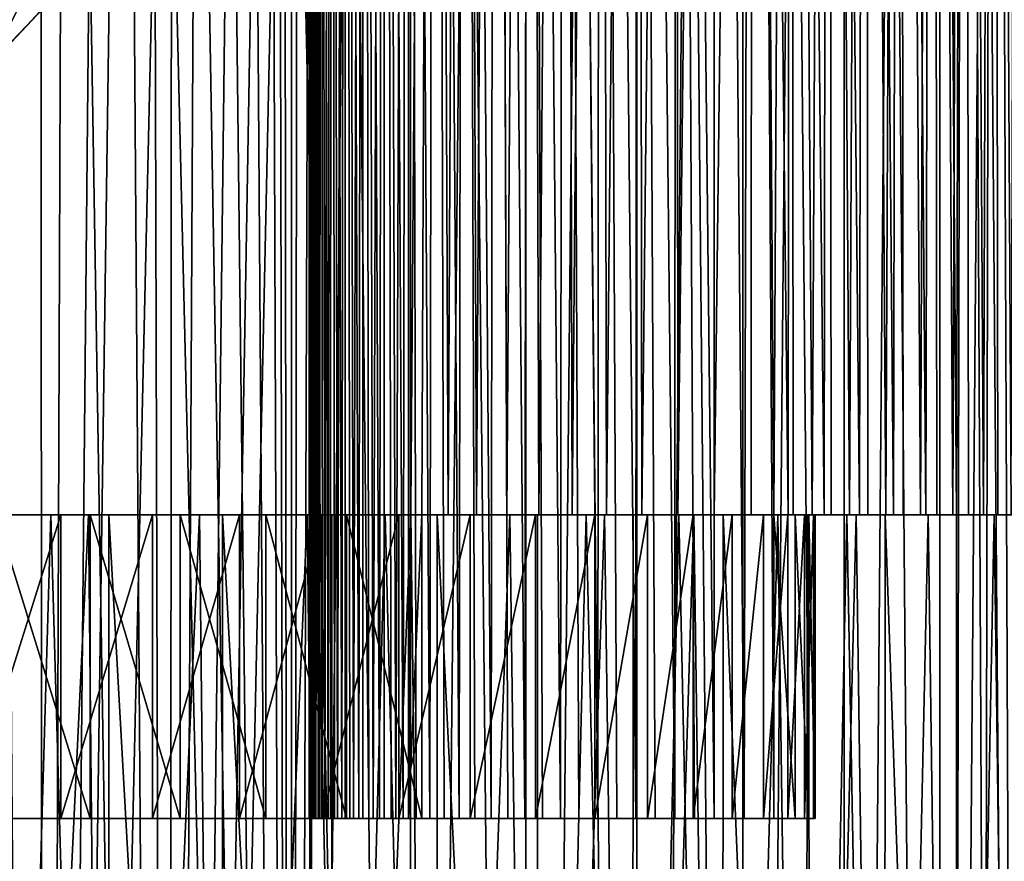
# Model space of a CAD drawing. Header units: metres. Extents: x -30 to 30, y -76 to 64.
# Tile 327 of 541: x 7.64 to 17.37, y -15.52 to -7.21. Entities that reach past the tile are written whole.
import ezdxf

# ---------------------------------------------------------------- set-up
doc = ezdxf.new("R2010")
doc.units = ezdxf.units.M
doc.layers.add('solid_508511', color=7, linetype='CONTINUOUS')

msp = doc.modelspace()

# ---------------------------------------------------------------- linework, layer by layer
at = {"layer": 'solid_508511'}
for points in [[(11.499981, -54, 19.918594), (11.499999, 57.5, 19.918583), (10.32235, 57.5, 20.553566)], [(10.35, 0.00003, 20.539658), (11.499981, -54, 19.918594), (10.32235, 57.5, 20.553566)], [(10.322361, -54, -20.55356), (10.599998, -0.000289, -20.411762), (11.499999, 57.5, -19.918583)], [(11.499981, -54, -19.918594), (10.322361, -54, -20.55356), (11.499999, 57.5, -19.918583)], [(11.499981, -54, 19.918594), (12.638689, -54, 19.216232), (11.499999, 57.5, 19.918583)], [(11.499981, -54, -19.918594), (11.499999, 57.5, -19.918583), (12.638735, 57.5, -19.2162)], [(12.638689, -54, -19.216232), (11.499981, -54, -19.918594), (12.638735, 57.5, -19.2162)], [(12.638689, -54, 19.216232), (12.638735, 57.5, 19.2162), (11.499999, 57.5, 19.918583)], [(12.638689, -54, 19.216232), (13.734632, -54, 18.448845), (12.638735, 57.5, 19.2162)], [(12.638689, -54, -19.216232), (12.638735, 57.5, -19.2162), (13.734634, 57.5, -18.448843)], [(13.734632, -54, -18.448845), (12.638689, -54, -19.216232), (13.734634, 57.5, -18.448843)], [(13.734632, -54, 18.448845), (13.734634, 57.5, 18.448843), (12.638735, 57.5, 19.2162)], [(13.734632, -54, 18.448845), (14.784101, -54, 17.619034), (13.734634, 57.5, 18.448843)], [(13.734632, -54, -18.448845), (13.734634, 57.5, -18.448843), (14.784093, 57.5, -17.619038)], [(14.784101, -54, -17.619034), (13.734632, -54, -18.448845), (14.784093, 57.5, -17.619038)], [(14.784101, -54, 17.619034), (14.784093, 57.5, 17.619038), (13.734634, 57.5, 18.448843)], [(15.783545, -54, 16.729607), (15.78357, 57.5, 16.72958), (14.784093, 57.5, 17.619038)], [(14.784101, -54, 17.619034), (15.783545, -54, 16.729607), (14.784093, 57.5, 17.619038)], [(14.784101, -54, -17.619034), (14.784093, 57.5, -17.619038), (15.78357, 57.5, -16.72958)], [(15.783545, -54, -16.729607), (14.784101, -54, -17.619034), (15.78357, 57.5, -16.72958)], [(15.783545, -54, 16.729607), (16.729582, -54, 15.783569), (15.78357, 57.5, 16.72958)], [(15.783545, -54, -16.729607), (15.78357, 57.5, -16.72958), (16.729612, 57.5, -15.783537)], [(16.729582, -54, -15.783569), (15.783545, -54, -16.729607), (16.729612, 57.5, -15.783537)], [(16.729582, -54, 15.783569), (16.729612, 57.5, 15.783537), (15.78357, 57.5, 16.72958)], [(16.729582, -54, 15.783569), (17.619013, -54, 14.784127), (16.729612, 57.5, 15.783537)], [(16.729582, -54, -15.783569), (16.729612, 57.5, -15.783537), (17.618999, 57.5, -14.784141)], [(17.619013, -54, -14.784127), (16.729582, -54, -15.783569), (17.618999, 57.5, -14.784141)], [(17.619013, -54, 14.784127), (17.618999, 57.5, 14.784141), (16.729612, 57.5, 15.783537)], [(10.504519, 19.5, 7.690028), (10.502371, -15.1, 7.637692), (10.500408, -15.1, 7.443091)], [(10.504519, 19.5, 7.309972), (10.500408, -15.1, 7.443091), (10.507916, -15.1, 7.248563)], [(10.504519, 19.5, 7.690028), (10.500408, -15.1, 7.443091), (10.504519, 19.5, 7.309972)], [(10.504519, 19.5, 7.690028), (10.513768, -15.1, 7.831649), (10.502371, -15.1, 7.637692)], [(10.54073, 19.5, 8.069316), (10.513768, -15.1, 7.831649), (10.504519, 19.5, 7.690028)], [(10.504519, 19.5, 7.309972), (10.507916, -15.1, 7.248563), (10.524879, -15.1, 7.054569)], [(10.504519, 19.5, 7.309972), (10.524879, -15.1, 7.054569), (10.54073, 19.5, 6.930684)], [(10.54073, 19.5, 8.069316), (10.534604, -15.1, 8.024963), (10.513768, -15.1, 7.831649)], [(10.54073, 19.5, 6.930684), (10.524879, -15.1, 7.054569), (10.551206, -15.1, 6.862)], [(10.54073, 19.5, 8.069316), (10.564849, -15.1, 8.217345), (10.534604, -15.1, 8.024963)], [(10.612792, 19.5, 8.443189), (10.564849, -15.1, 8.217345), (10.54073, 19.5, 8.069316)], [(10.54073, 19.5, 6.930684), (10.551206, -15.1, 6.862), (10.586865, -15.1, 6.670929)], [(10.54073, 19.5, 6.930684), (10.586865, -15.1, 6.670929), (10.612792, 19.5, 6.556811)], [(10.612792, 19.5, 8.443189), (10.604433, -15.1, 8.408025), (10.564849, -15.1, 8.217345)], [(10.612792, 19.5, 6.556811), (10.586865, -15.1, 6.670929), (10.631814, -15.1, 6.481601)], [(10.612792, 19.5, 8.443189), (10.65315, -15.1, 8.596257), (10.604433, -15.1, 8.408025)], [(10.719903, 19.5, 8.807997), (10.65315, -15.1, 8.596257), (10.612792, 19.5, 8.443189)], [(10.612792, 19.5, 6.556811), (10.631814, -15.1, 6.481601), (10.685986, -15.1, 6.294497)], [(10.612792, 19.5, 6.556811), (10.685986, -15.1, 6.294497), (10.719903, 19.5, 6.192003)], [(10.719903, 19.5, 8.807997), (10.710925, -15.1, 8.78176), (10.65315, -15.1, 8.596257)], [(10.719903, 19.5, 6.192003), (10.685986, -15.1, 6.294497), (10.749108, -15.1, 6.110459)], [(10.719903, 19.5, 8.807997), (10.777755, -15.1, 8.964535), (10.710925, -15.1, 8.78176)], [(10.861543, 19.5, 9.161801), (10.777755, -15.1, 8.964535), (10.719903, 19.5, 8.807997)], [(10.719903, 19.5, 6.192003), (10.749108, -15.1, 6.110459), (10.821058, -15.1, 5.929845)], [(10.719903, 19.5, 6.192003), (10.821058, -15.1, 5.929845), (10.861543, 19.5, 5.838198)], [(10.861543, 19.5, 9.161801), (10.85342, -15.1, 9.143901), (10.777755, -15.1, 8.964535)], [(10.861543, 19.5, 5.838198), (10.821058, -15.1, 5.929845), (10.901697, -15.1, 5.752937)], [(10.861543, 19.5, 9.161801), (10.937744, -15.1, 9.319432), (10.85342, -15.1, 9.143901)], [(11.035877, 19.5, 9.499972), (10.937744, -15.1, 9.319432), (10.861543, 19.5, 9.161801)], [(10.861543, 19.5, 5.838198), (10.901697, -15.1, 5.752937), (10.990914, -15.1, 5.580035)], [(10.861543, 19.5, 5.838198), (10.990914, -15.1, 5.580035), (11.035877, 19.5, 5.500027)], [(11.035877, 19.5, 9.499972), (11.030328, -15.1, 9.490326), (10.937744, -15.1, 9.319432)], [(11.035877, 19.5, 5.500027), (10.990914, -15.1, 5.580035), (11.088538, -15.1, 5.411477)], [(11.035877, 19.5, 9.499972), (11.131115, -15.1, 9.656523), (11.030328, -15.1, 9.490326)], [(11.241592, 19.5, 9.820082), (11.131115, -15.1, 9.656523), (11.035877, 19.5, 9.499972)], [(11.035877, 19.5, 5.500027), (11.088538, -15.1, 5.411477), (11.194148, -15.1, 5.24804)], [(11.035877, 19.5, 5.500027), (11.194148, -15.1, 5.24804), (11.241592, 19.5, 5.179918)], [(11.241592, 19.5, 9.820082), (11.239977, -15.1, 9.817812), (11.131115, -15.1, 9.656523)], [(11.241592, 19.5, 5.179918), (11.194148, -15.1, 5.24804), (11.307443, -15.1, 5.090104)], [(11.241592, 19.5, 9.820082), (11.356685, -15.1, 9.973765), (11.239977, -15.1, 9.817812)], [(11.477142, 19.5, 10.119605), (11.356685, -15.1, 9.973765), (11.241592, 19.5, 9.820082)], [(11.241592, 19.5, 5.179918), (11.307443, -15.1, 5.090104), (11.428277, -15.1, 4.937869)], [(11.241592, 19.5, 5.179918), (11.428277, -15.1, 4.937869), (11.477142, 19.5, 4.880395)], [(11.477142, 19.5, 10.119605), (11.480659, -15.1, 10.123664), (11.356685, -15.1, 9.973765)], [(11.477142, 19.5, 4.880395), (11.428277, -15.1, 4.937869), (11.556619, -15.1, 4.79141)], [(11.739597, 19.5, 10.39486), (11.480659, -15.1, 10.123664), (11.477142, 19.5, 10.119605)], [(11.477142, 19.5, 4.880395), (11.556619, -15.1, 4.79141), (11.691886, -15.1, 4.651409)], [(11.477142, 19.5, 4.880395), (11.691886, -15.1, 4.651409), (11.739597, 19.5, 4.60514)], [(11.739597, 19.5, 10.39486), (11.611741, -12.1, 10.267302), (11.480659, -15.1, 10.123664)], [(11.739597, 19.5, 10.39486), (11.871017, -12.1, 10.5147), (11.611741, -12.1, 10.267302)], [(11.739597, 19.5, 4.60514), (11.691886, -15.1, 4.651409), (11.833757, -15.1, 4.518197)], [(11.739597, 19.5, 4.60514), (11.833757, -15.1, 4.518197), (11.981692, -15.1, 4.392242)], [(11.739597, 19.5, 4.60514), (11.981692, -15.1, 4.392242), (12.027337, 19.5, 4.35581)], [(12.027337, 19.5, 10.64419), (11.871017, -12.1, 10.5147), (11.739597, 19.5, 10.39486)], [(12.027337, 19.5, 10.64419), (12.151542, -12.1, 10.738018), (11.871017, -12.1, 10.5147)], [(12.027337, 19.5, 4.35581), (11.981692, -15.1, 4.392242), (12.135694, -15.1, 4.273546)], [(12.027337, 19.5, 4.35581), (12.135694, -15.1, 4.273546), (12.295529, -15.1, 4.16229)], [(12.027337, 19.5, 4.35581), (12.295529, -15.1, 4.16229), (12.337626, 19.5, 4.13486)], [(12.337626, 19.5, 10.86514), (12.151542, -12.1, 10.738018), (12.027337, 19.5, 10.64419)], [(12.337626, 19.5, 10.86514), (12.450777, -12.1, 10.935209), (12.151542, -12.1, 10.738018)], [(12.337626, 19.5, 4.13486), (12.295529, -15.1, 4.16229), (12.460598, -15.1, 4.058955)], [(12.337626, 19.5, 4.13486), (12.460598, -15.1, 4.058955), (12.630218, -15.1, 3.963908)], [(12.337626, 19.5, 4.13486), (12.630218, -15.1, 3.963908), (12.666895, 19.5, 3.944762)], [(12.666895, 19.5, 11.055238), (12.450777, -12.1, 10.935209), (12.337626, 19.5, 10.86514)], [(12.666895, 19.5, 11.055238), (12.766712, -12.1, 11.104955), (12.450777, -12.1, 10.935209)], [(12.666895, 19.5, 3.944762), (12.630218, -15.1, 3.963908), (12.804132, -15.1, 3.87729)], [(12.666895, 19.5, 3.944762), (12.804132, -15.1, 3.87729), (12.982343, -15.1, 3.799096)], [(12.666895, 19.5, 3.944762), (12.982343, -15.1, 3.799096), (13.01345, 19.5, 3.786493)], [(13.01345, 19.5, 11.213508), (12.766712, -12.1, 11.104955), (12.666895, 19.5, 11.055238)], [(13.01345, 19.5, 11.213508), (13.096115, -12.1, 11.245543), (12.766712, -12.1, 11.104955)], [(13.01345, 19.5, 3.786493), (12.982343, -15.1, 3.799096), (13.164206, -15.1, 3.729641)], [(13.01345, 19.5, 3.786493), (13.164206, -15.1, 3.729641), (13.349287, -15.1, 3.669091)], [(13.01345, 19.5, 3.786493), (13.349287, -15.1, 3.669091), (13.373254, 19.5, 3.661972)], [(13.373254, 19.5, 11.338028), (13.096115, -12.1, 11.245543), (13.01345, 19.5, 11.213508)], [(13.373254, 19.5, 11.338028), (13.437254, -12.1, 11.356236), (13.096115, -12.1, 11.245543)], [(13.373254, 19.5, 3.661972), (13.349287, -15.1, 3.669091), (13.536735, -15.1, 3.617714)], [(13.373254, 19.5, 3.661972), (13.536735, -15.1, 3.617714), (13.726467, -15.1, 3.57551)], [(13.373254, 19.5, 3.661972), (13.726467, -15.1, 3.57551), (13.742728, 19.5, 3.572343)], [(13.742728, 19.5, 11.427656), (13.437254, -12.1, 11.356236), (13.373254, 19.5, 11.338028)], [(13.742728, 19.5, 11.427656), (13.786655, -12.1, 11.435881), (13.437254, -12.1, 11.356236)], [(13.742728, 19.5, 3.572343), (13.726467, -15.1, 3.57551), (13.918242, -15.1, 3.542531)], [(13.742728, 19.5, 3.572343), (13.918242, -15.1, 3.542531), (14.111593, -15.1, 3.518909)], [(13.742728, 19.5, 3.572343), (14.111593, -15.1, 3.518909), (14.119998, 19.5, 3.518098)], [(14.119998, 19.5, 11.481902), (13.786655, -12.1, 11.435881), (13.742728, 19.5, 11.427656)], [(14.119998, 19.5, 11.481902), (14.141985, -12.1, 11.483942), (13.786655, -12.1, 11.435881)], [(14.119998, 19.5, 3.518098), (14.111593, -15.1, 3.518909), (14.305598, -15.1, 3.504723)], [(14.119998, 19.5, 3.518098), (14.305598, -15.1, 3.504723), (14.5, -15.1, 3.5)], [(14.119998, 19.5, 3.518098), (14.5, -15.1, 3.5), (14.5, 19.5, 3.5)], [(14.119998, 19.5, 11.481902), (14.5, 19.5, 11.5), (14.141985, -12.1, 11.483942)], [(14.5, 19.5, 11.5), (14.5, -12.1, 11.5), (14.141985, -12.1, 11.483942)], [(14.5, 19.5, 3.5), (14.5, -15.1, 3.5), (14.795547, -15.1, 3.510934)], [(14.880002, 19.5, 3.518098), (14.5, 19.5, 3.5), (14.795547, -15.1, 3.510934)], [(14.880002, 19.5, 11.481902), (14.866109, -12.1, 11.483205), (14.5, -12.1, 11.5)], [(14.5, 19.5, 11.5), (14.880002, 19.5, 11.481902), (14.5, -12.1, 11.5)], [(14.880002, 19.5, 3.518098), (14.795547, -15.1, 3.510934), (15.089478, -15.1, 3.543674)], [(14.880002, 19.5, 11.481902), (15.229401, -12.1, 11.432935), (14.866109, -12.1, 11.483205)], [(14.880002, 19.5, 3.518098), (15.089478, -15.1, 3.543674), (15.089478, -12.1, 3.543674)], [(14.880002, 19.5, 11.481902), (15.257272, 19.5, 11.427656), (15.229401, -12.1, 11.432935)], [(15.257272, 19.5, 3.572343), (14.880002, 19.5, 3.518098), (15.089478, -12.1, 3.543674)], [(15.257272, 19.5, 3.572343), (15.089478, -12.1, 3.543674), (15.279634, -12.1, 3.57671)], [(15.257272, 19.5, 11.427656), (15.58622, -12.1, 11.349692), (15.229401, -12.1, 11.432935)], [(15.257272, 19.5, 11.427656), (15.626746, 19.5, 11.338028), (15.58622, -12.1, 11.349692)], [(15.257272, 19.5, 3.572343), (15.279634, -12.1, 3.57671), (15.468054, -12.1, 3.618916)], [(15.626746, 19.5, 3.661972), (15.257272, 19.5, 3.572343), (15.468054, -12.1, 3.618916)], [(15.626746, 19.5, 3.661972), (15.468054, -12.1, 3.618916), (15.65449, -12.1, 3.670228)], [(15.626746, 19.5, 11.338028), (15.934284, -12.1, 11.234011), (15.58622, -12.1, 11.349692)], [(15.626746, 19.5, 11.338028), (15.98655, 19.5, 11.213508), (15.934284, -12.1, 11.234011)], [(15.626746, 19.5, 3.661972), (15.65449, -12.1, 3.670228), (15.838078, -12.1, 3.730449)], [(15.98655, 19.5, 3.786493), (15.626746, 19.5, 3.661972), (15.838078, -12.1, 3.730449)], [(15.98655, 19.5, 3.786493), (15.838078, -12.1, 3.730449), (16.01829, -12.1, 3.799347)], [(15.98655, 19.5, 11.213508), (16.269945, -12.1, 11.087101), (15.934284, -12.1, 11.234011)], [(15.98655, 19.5, 11.213508), (16.333105, 19.5, 11.055238), (16.269945, -12.1, 11.087101)], [(15.98655, 19.5, 3.786493), (16.01829, -12.1, 3.799347), (16.194902, -12.1, 3.876838)], [(16.333105, 19.5, 3.944762), (15.98655, 19.5, 3.786493), (16.194902, -12.1, 3.876838)], [(16.333105, 19.5, 3.944762), (16.194902, -12.1, 3.876838), (16.367931, -12.1, 3.96294)], [(16.333105, 19.5, 11.055238), (16.591047, -12.1, 10.909908), (16.269945, -12.1, 11.087101)], [(16.333105, 19.5, 11.055238), (16.662374, 19.5, 10.86514), (16.591047, -12.1, 10.909908)], [(16.333105, 19.5, 3.944762), (16.367931, -12.1, 3.96294), (16.536608, -12.1, 4.057299)], [(16.662374, 19.5, 4.13486), (16.333105, 19.5, 3.944762), (16.536608, -12.1, 4.057299)], [(16.662374, 19.5, 4.13486), (16.536608, -12.1, 4.057299), (16.700521, -12.1, 4.159685)], [(16.662374, 19.5, 10.86514), (16.894373, -12.1, 10.704213), (16.591047, -12.1, 10.909908)], [(16.662374, 19.5, 10.86514), (16.972664, 19.5, 10.64419), (16.894373, -12.1, 10.704213)], [(16.662374, 19.5, 4.13486), (16.700521, -12.1, 4.159685), (16.858974, -12.1, 4.269633)], [(16.972664, 19.5, 4.35581), (16.662374, 19.5, 4.13486), (16.858974, -12.1, 4.269633)], [(16.972664, 19.5, 4.35581), (16.858974, -12.1, 4.269633), (17.011993, -12.1, 4.387147)], [(16.972664, 19.5, 10.64419), (16.894373, -22.5, 10.704213), (16.894373, -12.1, 10.704213)], [(16.972664, 19.5, 10.64419), (17.173613, -22.5, 10.475197), (16.894373, -22.5, 10.704213)], [(16.972664, 19.5, 4.35581), (17.011993, -12.1, 4.387147), (17.159388, -12.1, 4.512082)], [(17.260403, 19.5, 4.60514), (16.972664, 19.5, 4.35581), (17.159388, -12.1, 4.512082)], [(16.972664, 19.5, 10.64419), (17.260403, 19.5, 10.39486), (17.173613, -22.5, 10.475197)], [(17.260403, 19.5, 4.60514), (17.159388, -12.1, 4.512082), (17.30068, -12.1, 4.644104)], [(17.260403, 19.5, 10.39486), (17.431295, -22.5, 10.221673), (17.173613, -22.5, 10.475197)], [(17.260403, 19.5, 4.60514), (17.30068, -12.1, 4.644104), (17.435268, -12.1, 4.782609)], [(17.522858, 19.5, 4.880395), (17.260403, 19.5, 4.60514), (17.435268, -12.1, 4.782609)], [(17.260403, 19.5, 10.39486), (17.522858, 19.5, 10.119605), (17.431295, -22.5, 10.221673)], [(7.362473, 4.247821, 7), (3.5, -7.745967, 7), (7.676813, 3.64918, 7)], [(7.676813, 3.64918, 7), (3.5, -7.745967, 7), (7.942244, 3.028343, 7)], [(7.942244, 3.028343, 7), (3.5, -7.745967, 7), (8.1577, 2.387873, 7)], [(8.1577, 2.387873, 7), (3.5, -7.745967, 7), (8.321655, 1.732077, 7)], [(8.321655, 1.732077, 7), (3.5, -7.745967, 7), (8.432872, 1.066168, 7)], [(8.432872, 1.066168, 7), (3.5, -7.745967, 7), (8.490925, 0.392674, 7)], [(8.490925, 0.392674, 7), (3.5, -7.745967, 7), (8.495292, -0.283038, 7)], [(10.35, 0.00003, 20.539658), (10.326055, -0.703697, 20.551706), (11.499981, -54, 19.918594)], [(10.322361, -54, -20.55356), (10.575619, -0.718622, -20.424404), (10.599998, -0.000289, -20.411762)], [(8.495292, -0.283038, 7), (3.5, -7.745967, 7), (8.446016, -0.956442, 7)], [(10.326055, -0.703697, 20.551706), (10.254043, -1.406119, 20.587729), (10.322361, -54, 20.55356)], [(10.326055, -0.703697, 20.551706), (10.322361, -54, 20.55356), (11.499981, -54, 19.918594)], [(10.322361, -54, -20.55356), (10.50224, -1.436258, -20.462233), (10.575619, -0.718622, -20.424404)], [(8.446016, -0.956442, 7), (3.5, -7.745967, 7), (8.343272, -1.624747, 7)], [(10.254043, -1.406119, 20.587729), (10.133097, -2.107835, 20.647526), (10.322361, -54, 20.55356)], [(10.322361, -54, -20.55356), (10.378965, -2.153369, -20.525036), (10.50224, -1.436258, -20.462233)], [(8.343272, -1.624747, 7), (3.5, -7.745967, 7), (8.187927, -2.282088, 7)], [(10.133097, -2.107835, 20.647526), (9.962375, -2.80597, 20.730438), (10.322361, -54, 20.55356)], [(10.322361, -54, -20.55356), (10.204907, -2.867084, -20.612129), (10.378965, -2.153369, -20.525036)], [(8.187927, -2.282088, 7), (3.5, -7.745967, 7), (7.980877, -2.924984, 7)], [(9.962375, -2.80597, 20.730438), (9.740652, -3.498846, 20.835539), (10.322361, -54, 20.55356)], [(9.109811, -54, -21.11898), (9.978395, -3.576549, -20.722733), (10.204907, -2.867084, -20.612129)], [(10.322361, -54, -20.55356), (9.109811, -54, -21.11898), (10.204907, -2.867084, -20.612129)], [(7.980877, -2.924984, 7), (3.5, -7.745967, 7), (7.723131, -3.550106, 7)], [(9.740652, -3.498846, 20.835539), (9.466601, -4.184017, 20.961475), (10.322361, -54, 20.55356)], [(7.723131, -3.550106, 7), (3.5, -7.745967, 7), (7.41701, -4.151863, 7)], [(9.109811, -54, -21.11898), (9.698339, -4.278093, -20.855268), (9.978395, -3.576549, -20.722733)], [(9.109811, -54, -21.11898), (9.364223, -4.967017, -21.007412), (9.698339, -4.278093, -20.855268)], [(9.466601, -4.184017, 20.961475), (9.140176, -4.855908, 21.105856), (10.322361, -54, 20.55356)], [(9.140176, -4.855908, 21.105856), (8.760818, -5.510931, 21.266125), (9.109811, -54, 21.11898)], [(9.140176, -4.855908, 21.105856), (9.109811, -54, 21.11898), (10.322361, -54, 20.55356)], [(9.109811, -54, -21.11898), (8.975516, -5.639161, -21.176405), (9.364223, -4.967017, -21.007412)], [(8.760818, -5.510931, 21.266125), (8.330353, -6.142286, 21.438406), (9.109811, -54, 21.11898)], [(7.866436, -54, -21.61294), (8.534399, -6.286808, -21.357998), (8.975516, -5.639161, -21.176405)], [(9.109811, -54, -21.11898), (7.866436, -54, -21.61294), (8.975516, -5.639161, -21.176405)], [(8.330353, -6.142286, 21.438406), (7.851347, -6.74379, 21.618425), (7.866436, -54, 21.61294)], [(8.330353, -6.142286, 21.438406), (7.866436, -54, 21.61294), (9.109811, -54, 21.11898)], [(7.866436, -54, -21.61294), (8.04302, -6.904312, -21.54785), (8.534399, -6.286808, -21.357998)], [(7.907757, -6.521493, -19.5), (7.913395, -7.052536, -19.5), (7.350567, -7.637345, -19.5)], [(7.385355, -7.107672, -19.5), (7.907757, -6.521493, -19.5), (7.350567, -7.637345, -19.5)], [(7.851347, -6.74379, 21.618425), (7.327124, -7.309976, 21.80168), (7.866436, -54, 21.61294)], [(7.726758, -6.886203, 18), (7.327124, -7.309976, 21.80168), (7.851347, -6.74379, 21.618425)], [(7.177205, -7.457219, 18), (7.327124, -7.309976, 21.80168), (7.726758, -6.886203, 18)], [(7.385363, -7.107666, 18), (7.177205, -7.457219, 18), (7.726758, -6.886203, 18)], [(7.866436, -54, -21.61294), (7.505006, -7.485626, -21.741087), (8.04302, -6.904312, -21.54785)], [(7.913395, -7.052536, -19.5), (8.04302, -6.904312, -21.54785), (7.505006, -7.485626, -21.741087)], [(7.350567, -7.637345, -19.5), (7.913395, -7.052536, -19.5), (7.505006, -7.485626, -21.741087)], [(7.327124, -7.309976, 21.80168), (6.763552, -7.834342, 21.983047), (7.866436, -54, 21.61294)], [(7.866436, -54, -21.61294), (6.596446, -54, -22.033768), (7.505006, -7.485626, -21.741087)], [(6.763552, -7.834342, 21.983047), (6.596446, -54, 22.033768), (7.866436, -54, 21.61294)], [(8.046395, -12.1, -13.247851), (8.046395, -15.1, -13.247851), (7.103886, -15.1, -13.776232)], [(8.046395, -12.1, -13.247851), (7.103886, -15.1, -13.776232), (7.103886, -12.1, -13.776232)], [(8.046395, -12.1, -13.247851), (7.103886, -12.1, -13.776232), (7.187959, -12.1, -18.663683)], [(8.317835, -12.1, -18.188276), (7.187959, -12.1, -18.663683), (7.362235, -32.099998, -18.595634)], [(8.046395, -12.1, -13.247851), (7.187959, -12.1, -18.663683), (8.317835, -12.1, -18.188276)], [(8.317835, -12.1, -18.188276), (7.362235, -32.099998, -18.595634), (8.515645, -32.099998, -18.096514)], [(7.948293, -12.1, 18.352776), (8.515645, -32.099998, 18.096514), (7.362235, -32.099998, 18.595634)], [(7.367291, -12.1, 18.59363), (7.948293, -12.1, 18.352776), (7.362235, -32.099998, 18.595634)], [(7.403579, -12.1, 13.617528), (7.948293, -12.1, 18.352776), (7.367291, -12.1, 18.59363)], [(7.403579, -12.1, 13.617528), (7.403579, -15.1, 13.617528), (8.334773, -15.1, 13.068335)], [(7.403579, -12.1, 13.617528), (8.334773, -15.1, 13.068335), (8.334773, -12.1, 13.068335)], [(7.403579, -12.1, 13.617528), (8.334773, -12.1, 13.068335), (7.948293, -12.1, 18.352776)], [(7.948293, -12.1, 18.352776), (8.521517, -12.1, 18.093748), (8.515645, -32.099998, 18.096514)], [(8.334773, -12.1, 13.068335), (8.521517, -12.1, 18.093748), (7.948293, -12.1, 18.352776)], [(8.950234, -12.1, -12.654767), (8.950234, -15.1, -12.654767), (8.046395, -15.1, -13.247851)], [(8.950234, -12.1, -12.654767), (8.046395, -15.1, -13.247851), (8.046395, -12.1, -13.247851)], [(8.950234, -12.1, -12.654767), (8.046395, -12.1, -13.247851), (8.317835, -12.1, -18.188276)], [(9.415745, -12.1, -17.644936), (8.317835, -12.1, -18.188276), (8.515645, -32.099998, -18.096514)], [(8.950234, -12.1, -12.654767), (8.317835, -12.1, -18.188276), (9.415745, -12.1, -17.644936)], [(8.334773, -12.1, 13.068335), (8.334773, -15.1, 13.068335), (9.22569, -15.1, 12.455386)], [(8.334773, -12.1, 13.068335), (9.22569, -15.1, 12.455386), (9.22569, -12.1, 12.455386)], [(8.334773, -12.1, 13.068335), (9.22569, -12.1, 12.455386), (8.521517, -12.1, 18.093748)], [(9.415745, -12.1, -17.644936), (8.515645, -32.099998, -18.096514), (9.635311, -32.099998, -17.526009)], [(8.521517, -12.1, 18.093748), (9.635311, -32.099998, 17.526009), (8.515645, -32.099998, 18.096514)], [(8.521517, -12.1, 18.093748), (9.64147, -12.1, 17.522621), (9.635311, -32.099998, 17.526009)], [(9.22569, -12.1, 12.455386), (9.64147, -12.1, 17.522621), (8.521517, -12.1, 18.093748)], [(9.810855, -12.1, -11.999877), (9.810855, -15.1, -11.999877), (8.950234, -15.1, -12.654767)], [(9.810855, -12.1, -11.999877), (8.950234, -15.1, -12.654767), (8.950234, -12.1, -12.654767)], [(9.810855, -12.1, -11.999877), (8.950234, -12.1, -12.654767), (9.415745, -12.1, -17.644936)], [(9.22569, -12.1, 12.455386), (9.22569, -15.1, 12.455386), (10.070847, -15.1, 11.782524)], [(9.22569, -12.1, 12.455386), (10.070847, -15.1, 11.782524), (10.070847, -12.1, 11.782524)], [(9.22569, -12.1, 12.455386), (10.070847, -12.1, 11.782524), (9.64147, -12.1, 17.522621)], [(10.478319, -12.1, -17.035393), (9.415745, -12.1, -17.644936), (9.635311, -32.099998, -17.526009)], [(9.810855, -12.1, -11.999877), (9.415745, -12.1, -17.644936), (10.478319, -12.1, -17.035393)], [(10.478319, -12.1, -17.035393), (9.635311, -32.099998, -17.526009), (10.716231, -32.099998, -16.886747)], [(9.64147, -12.1, 17.522621), (10.716231, -32.099998, 16.886747), (9.635311, -32.099998, 17.526009)], [(9.64147, -12.1, 17.522621), (10.723321, -12.1, 16.88225), (10.716231, -32.099998, 16.886747)], [(10.070847, -12.1, 11.782524), (10.723321, -12.1, 16.88225), (9.64147, -12.1, 17.522621)], [(10.622933, -12.1, -11.287308), (10.622933, -15.1, -11.287308), (9.810855, -15.1, -11.999877)], [(10.622933, -12.1, -11.287308), (9.810855, -15.1, -11.999877), (9.810855, -12.1, -11.999877)], [(10.622933, -12.1, -11.287308), (9.810855, -12.1, -11.999877), (10.478319, -12.1, -17.035393)], [(10.070847, -12.1, 11.782524), (10.070847, -15.1, 11.782524), (10.868038, -15.1, 11.051495)], [(10.070847, -12.1, 11.782524), (10.868038, -15.1, 11.051495), (10.868038, -12.1, 11.051495)], [(10.070847, -12.1, 11.782524), (10.868038, -12.1, 11.051495), (10.723321, -12.1, 16.88225)], [(11.502265, -12.1, -16.361471), (10.478319, -12.1, -17.035393), (10.716231, -32.099998, -16.886747)], [(10.622933, -12.1, -11.287308), (10.478319, -12.1, -17.035393), (11.502265, -12.1, -16.361471)], [(11.384145, -12.1, -10.519085), (11.384145, -15.1, -10.519085), (10.622933, -15.1, -11.287308)], [(11.384145, -12.1, -10.519085), (10.622933, -15.1, -11.287308), (10.622933, -12.1, -11.287308)], [(11.384145, -12.1, -10.519085), (10.622933, -12.1, -11.287308), (11.502265, -12.1, -16.361471)], [(11.502265, -12.1, -16.361471), (10.716231, -32.099998, -16.886747), (11.755921, -32.099998, -16.180178)], [(11.248921, -12.1, 16.536671), (11.755921, -32.099998, 16.180178), (10.716231, -32.099998, 16.886747)], [(10.723321, -12.1, 16.88225), (11.248921, -12.1, 16.536671), (10.716231, -32.099998, 16.886747)], [(10.868038, -12.1, 11.051495), (11.248921, -12.1, 16.536671), (10.723321, -12.1, 16.88225)], [(10.868038, -12.1, 11.051495), (10.868038, -15.1, 11.051495), (11.611741, -15.1, 10.267302)], [(10.868038, -12.1, 11.051495), (11.611741, -15.1, 10.267302), (11.611741, -12.1, 10.267302)], [(10.868038, -12.1, 11.051495), (11.611741, -12.1, 10.267302), (11.248921, -12.1, 16.536671)], [(11.248921, -12.1, 16.536671), (11.763335, -12.1, 16.174795), (11.755921, -32.099998, 16.180178)], [(11.611741, -12.1, 10.267302), (11.763335, -12.1, 16.174795), (11.248921, -12.1, 16.536671)], [(12.089556, -12.1, -9.700145), (12.089556, -15.1, -9.700145), (11.384145, -15.1, -10.519085)], [(12.089556, -12.1, -9.700145), (11.384145, -15.1, -10.519085), (11.384145, -12.1, -10.519085)], [(12.089556, -12.1, -9.700145), (11.384145, -12.1, -10.519085), (11.502265, -12.1, -16.361471)], [(11.611741, -12.1, 10.267302), (11.611741, -15.1, 10.267302), (11.480659, -15.1, 10.123664)], [(12.482183, -12.1, -15.626749), (11.502265, -12.1, -16.361471), (11.755921, -32.099998, -16.180178)], [(12.089556, -12.1, -9.700145), (11.502265, -12.1, -16.361471), (12.482183, -12.1, -15.626749)], [(11.611741, -12.1, 10.267302), (11.871017, -12.1, 10.5147), (11.763335, -12.1, 16.174795)], [(12.482183, -12.1, -15.626749), (11.755921, -32.099998, -16.180178), (12.748609, -32.099998, -15.410159)], [(11.763335, -12.1, 16.174795), (12.748609, -32.099998, 15.410159), (11.755921, -32.099998, 16.180178)], [(11.763335, -12.1, 16.174795), (12.756051, -12.1, 15.403999), (12.748609, -32.099998, 15.410159)], [(12.450777, -12.1, 10.935209), (12.756051, -12.1, 15.403999), (11.763335, -12.1, 16.174795)], [(12.151542, -12.1, 10.738018), (12.450777, -12.1, 10.935209), (11.763335, -12.1, 16.174795)], [(11.871017, -12.1, 10.5147), (12.151542, -12.1, 10.738018), (11.763335, -12.1, 16.174795)], [(12.736146, -12.1, -8.834059), (12.736146, -15.1, -8.834059), (12.089556, -15.1, -9.700145)], [(12.736146, -12.1, -8.834059), (12.089556, -15.1, -9.700145), (12.089556, -12.1, -9.700145)], [(12.736146, -12.1, -8.834059), (12.089556, -12.1, -9.700145), (12.482183, -12.1, -15.626749)], [(12.450777, -12.1, 10.935209), (12.766712, -12.1, 11.104955), (12.756051, -12.1, 15.403999)], [(13.415807, -12.1, -14.832941), (12.482183, -12.1, -15.626749), (12.748609, -32.099998, -15.410159)], [(12.736146, -12.1, -8.834059), (12.482183, -12.1, -15.626749), (13.415807, -12.1, -14.832941)], [(13.321152, -12.1, -7.924452), (13.321152, -15.1, -7.924452), (12.736146, -15.1, -8.834059)], [(13.321152, -12.1, -7.924452), (12.736146, -15.1, -8.834059), (12.736146, -12.1, -8.834059)], [(13.321152, -12.1, -7.924452), (12.736146, -12.1, -8.834059), (13.415807, -12.1, -14.832941)], [(13.415807, -12.1, -14.832941), (12.748609, -32.099998, -15.410159), (13.690661, -32.099998, -14.579626)], [(13.233835, -12.1, 14.995517), (13.690661, -32.099998, 14.579626), (12.748609, -32.099998, 15.410159)], [(12.756051, -12.1, 15.403999), (13.233835, -12.1, 14.995517), (12.748609, -32.099998, 15.410159)], [(13.096115, -12.1, 11.245543), (13.233835, -12.1, 14.995517), (12.756051, -12.1, 15.403999)], [(12.766712, -12.1, 11.104955), (13.096115, -12.1, 11.245543), (12.756051, -12.1, 15.403999)], [(13.096115, -12.1, 11.245543), (13.437254, -12.1, 11.356236), (13.233835, -12.1, 14.995517)], [(13.233835, -12.1, 14.995517), (13.698954, -12.1, 14.571839), (13.690661, -32.099998, 14.579626)], [(13.437254, -12.1, 11.356236), (13.698954, -12.1, 14.571839), (13.233835, -12.1, 14.995517)], [(13.840877, -12.1, -6.977123), (13.840877, -15.1, -6.977123), (13.321152, -15.1, -7.924452)], [(13.840877, -12.1, -6.977123), (13.321152, -15.1, -7.924452), (13.321152, -12.1, -7.924452)], [(13.840877, -12.1, -6.977123), (13.321152, -12.1, -7.924452), (13.415807, -12.1, -14.832941)], [(14.299069, -12.1, -13.983446), (13.415807, -12.1, -14.832941), (13.690661, -32.099998, -14.579626)], [(13.840877, -12.1, -6.977123), (13.415807, -12.1, -14.832941), (14.299069, -12.1, -13.983446)], [(13.437254, -12.1, 11.356236), (13.786655, -12.1, 11.435881), (13.698954, -12.1, 14.571839)], [(14.299069, -12.1, -13.983446), (13.690661, -32.099998, -14.579626), (14.579626, -32.099998, -13.690661)], [(14.150381, -12.1, 14.133879), (14.579626, -32.099998, 13.690661), (13.690661, -32.099998, 14.579626)], [(13.698954, -12.1, 14.571839), (14.150381, -12.1, 14.133879), (13.690661, -32.099998, 14.579626)], [(14.141985, -12.1, 11.483942), (14.150381, -12.1, 14.133879), (13.698954, -12.1, 14.571839)], [(13.786655, -12.1, 11.435881), (14.141985, -12.1, 11.483942), (13.698954, -12.1, 14.571839)], [(14.293631, -12.1, -5.995174), (14.293631, -15.1, -5.995174), (13.840877, -15.1, -6.977123)], [(14.293631, -12.1, -5.995174), (13.840877, -15.1, -6.977123), (13.840877, -12.1, -6.977123)], [(14.293631, -12.1, -5.995174), (13.840877, -12.1, -6.977123), (14.299069, -12.1, -13.983446)], [(14.141985, -12.1, 11.483942), (14.5, -12.1, 11.5), (14.150381, -12.1, 14.133879)], [(14.150381, -12.1, 14.133879), (14.587696, -12.1, 13.682075), (14.579626, -32.099998, 13.690661)], [(14.5, -12.1, 11.5), (14.587696, -12.1, 13.682075), (14.150381, -12.1, 14.133879)], [(14.67677, -12.1, -4.984233), (14.67677, -15.1, -4.984233), (14.293631, -15.1, -5.995174)], [(14.67677, -12.1, -4.984233), (14.293631, -15.1, -5.995174), (14.293631, -12.1, -5.995174)], [(14.67677, -12.1, -4.984233), (14.293631, -12.1, -5.995174), (14.299069, -12.1, -13.983446)], [(15.128174, -12.1, -13.08198), (14.299069, -12.1, -13.983446), (14.579626, -32.099998, -13.690661)], [(14.67677, -12.1, -4.984233), (14.299069, -12.1, -13.983446), (15.128174, -12.1, -13.08198)], [(14.5, -12.1, 11.5), (14.866109, -12.1, 11.483205), (14.587696, -12.1, 13.682075)], [(15.128174, -12.1, -13.08198), (14.579626, -32.099998, -13.690661), (15.410159, -32.099998, -12.748609)], [(14.587696, -12.1, 13.682075), (15.410159, -32.099998, 12.748609), (14.579626, -32.099998, 13.690661)], [(14.587696, -12.1, 13.682075), (15.418163, -12.1, 12.738917), (15.410159, -32.099998, 12.748609)], [(15.229401, -12.1, 11.432935), (15.418163, -12.1, 12.738917), (14.587696, -12.1, 13.682075)], [(14.866109, -12.1, 11.483205), (15.229401, -12.1, 11.432935), (14.587696, -12.1, 13.682075)], [(14.988361, -12.1, -3.949549), (14.988361, -15.1, -3.949549), (14.67677, -15.1, -4.984233)], [(14.988361, -12.1, -3.949549), (14.67677, -15.1, -4.984233), (14.67677, -12.1, -4.984233)], [(14.988361, -12.1, -3.949549), (14.67677, -12.1, -4.984233), (15.128174, -12.1, -13.08198)], [(15.227304, -12.1, -2.894682), (15.227304, -15.1, -2.894682), (14.988361, -15.1, -3.949549)], [(15.227304, -12.1, -2.894682), (14.988361, -15.1, -3.949549), (14.988361, -12.1, -3.949549)], [(15.227304, -12.1, -2.894682), (14.988361, -12.1, -3.949549), (15.128174, -12.1, -13.08198)], [(15.089478, -12.1, 3.543674), (15.089478, -15.1, 3.543674), (15.299729, -15.1, 2.483557)], [(15.089478, -12.1, 3.543674), (15.299729, -15.1, 2.483557), (15.299729, -12.1, 2.483557)], [(15.279634, -12.1, 3.57671), (15.089478, -12.1, 3.543674), (15.299729, -12.1, 2.483557)], [(15.901187, -12.1, -12.130624), (15.128174, -12.1, -13.08198), (15.410159, -32.099998, -12.748609)], [(15.227304, -12.1, -2.894682), (15.128174, -12.1, -13.08198), (15.901187, -12.1, -12.130624)], [(15.391983, -12.1, -1.826722), (15.391983, -15.1, -1.826722), (15.227304, -15.1, -2.894682)], [(15.391983, -12.1, -1.826722), (15.227304, -15.1, -2.894682), (15.227304, -12.1, -2.894682)], [(15.391983, -12.1, -1.826722), (15.227304, -12.1, -2.894682), (15.901187, -12.1, -12.130624)], [(15.229401, -12.1, 11.432935), (15.58622, -12.1, 11.349692), (15.418163, -12.1, 12.738917)], [(15.279634, -12.1, 3.57671), (15.299729, -12.1, 2.483557), (15.435682, -12.1, 1.410507)], [(15.468054, -12.1, 3.618916), (15.279634, -12.1, 3.57671), (15.435682, -12.1, 1.410507)], [(15.299729, -12.1, 2.483557), (15.299729, -15.1, 2.483557), (15.435682, -15.1, 1.410507)], [(15.299729, -12.1, 2.483557), (15.435682, -15.1, 1.410507), (15.435682, -12.1, 1.410507)], [(15.481868, -12.1, -0.749384), (15.481868, -15.1, -0.749384), (15.391983, -15.1, -1.826722)], [(15.481868, -12.1, -0.749384), (15.391983, -15.1, -1.826722), (15.391983, -12.1, -1.826722)], [(15.481868, -12.1, -0.749384), (15.391983, -12.1, -1.826722), (15.901187, -12.1, -12.130624)], [(15.901187, -12.1, -12.130624), (15.410159, -32.099998, -12.748609), (16.180178, -32.099998, -11.755921)], [(15.811118, -12.1, 12.247797), (16.180178, -32.099998, 11.755921), (15.410159, -32.099998, 12.748609)], [(15.418163, -12.1, 12.738917), (15.811118, -12.1, 12.247797), (15.410159, -32.099998, 12.748609)], [(15.58622, -12.1, 11.349692), (15.811118, -12.1, 12.247797), (15.418163, -12.1, 12.738917)], [(15.435682, -12.1, 1.410507), (15.435682, -15.1, 1.410507), (15.496446, -15.1, 0.331924)], [(15.435682, -12.1, 1.410507), (15.496446, -15.1, 0.331924), (15.496446, -12.1, 0.331924)], [(15.468054, -12.1, 3.618916), (15.435682, -12.1, 1.410507), (15.496446, -12.1, 0.331924)], [(15.65449, -12.1, 3.670228), (15.468054, -12.1, 3.618916), (15.496446, -12.1, 0.331924)], [(15.496446, -12.1, 0.331924), (15.496446, -15.1, 0.331924), (15.481868, -15.1, -0.749384)], [(15.496446, -12.1, 0.331924), (15.481868, -15.1, -0.749384), (15.481868, -12.1, -0.749384)], [(15.496446, -12.1, 0.331924), (15.481868, -12.1, -0.749384), (15.901187, -12.1, -12.130624)], [(15.65449, -12.1, 3.670228), (15.496446, -12.1, 0.331924), (15.901187, -12.1, -12.130624)], [(15.58622, -12.1, 11.349692), (15.934284, -12.1, 11.234011), (15.811118, -12.1, 12.247797)], [(15.838078, -12.1, 3.730449), (15.65449, -12.1, 3.670228), (15.901187, -12.1, -12.130624)], [(15.811118, -12.1, 12.247797), (16.188534, -12.1, 11.744409), (16.180178, -32.099998, 11.755921)], [(15.934284, -12.1, 11.234011), (16.188534, -12.1, 11.744409), (15.811118, -12.1, 12.247797)], [(16.01829, -12.1, 3.799347), (15.838078, -12.1, 3.730449), (15.901187, -12.1, -12.130624)], [(16.614016, -12.1, -11.134382), (15.901187, -12.1, -12.130624), (16.180178, -32.099998, -11.755921)], [(16.01829, -12.1, 3.799347), (15.901187, -12.1, -12.130624), (16.614016, -12.1, -11.134382)], [(15.934284, -12.1, 11.234011), (16.269945, -12.1, 11.087101), (16.188534, -12.1, 11.744409)], [(16.194902, -12.1, 3.876838), (16.01829, -12.1, 3.799347), (16.614016, -12.1, -11.134382)], [(16.614016, -12.1, -11.134382), (16.180178, -32.099998, -11.755921), (16.886747, -32.099998, -10.716231)], [(16.188534, -12.1, 11.744409), (16.886747, -32.099998, 10.716231), (16.180178, -32.099998, 11.755921)], [(16.188534, -12.1, 11.744409), (16.894373, -12.1, 10.704213), (16.886747, -32.099998, 10.716231)], [(16.591047, -12.1, 10.909908), (16.894373, -12.1, 10.704213), (16.188534, -12.1, 11.744409)], [(16.269945, -12.1, 11.087101), (16.591047, -12.1, 10.909908), (16.188534, -12.1, 11.744409)], [(16.367931, -12.1, 3.96294), (16.194902, -12.1, 3.876838), (16.614016, -12.1, -11.134382)], [(16.536608, -12.1, 4.057299), (16.367931, -12.1, 3.96294), (16.614016, -12.1, -11.134382)], [(16.700521, -12.1, 4.159685), (16.536608, -12.1, 4.057299), (16.614016, -12.1, -11.134382)], [(17.264503, -12.1, -10.096369), (16.614016, -12.1, -11.134382), (16.886747, -32.099998, -10.716231)], [(16.700521, -12.1, 4.159685), (16.614016, -12.1, -11.134382), (17.264503, -12.1, -10.096369)], [(16.858974, -12.1, 4.269633), (16.700521, -12.1, 4.159685), (17.264503, -12.1, -10.096369)], [(17.011993, -12.1, 4.387147), (16.858974, -12.1, 4.269633), (17.264503, -12.1, -10.096369)], [(17.264503, -12.1, -10.096369), (16.886747, -32.099998, -10.716231), (17.526009, -32.099998, -9.635311)], [(16.894373, -12.1, 10.704213), (16.894373, -22.5, 10.704213), (16.886747, -32.099998, 10.716231)], [(17.159388, -12.1, 4.512082), (17.011993, -12.1, 4.387147), (17.264503, -12.1, -10.096369)], [(17.30068, -12.1, 4.644104), (17.159388, -12.1, 4.512082), (17.264503, -12.1, -10.096369)], [(17.850603, -12.1, -9.019744), (17.264503, -12.1, -10.096369), (17.526009, -32.099998, -9.635311)], [(17.30068, -12.1, 4.644104), (17.264503, -12.1, -10.096369), (17.850603, -12.1, -9.019744)], [(17.435268, -12.1, 4.782609), (17.30068, -12.1, 4.644104), (17.850603, -12.1, -9.019744)], [(7.403579, -15.1, 13.617528), (7.103886, -15.1, -13.776232), (8.046395, -15.1, -13.247851)], [(8.334773, -15.1, 13.068335), (7.403579, -15.1, 13.617528), (8.046395, -15.1, -13.247851)], [(8.334773, -15.1, 13.068335), (8.046395, -15.1, -13.247851), (8.950234, -15.1, -12.654767)], [(9.22569, -15.1, 12.455386), (8.334773, -15.1, 13.068335), (8.950234, -15.1, -12.654767)], [(9.22569, -15.1, 12.455386), (8.950234, -15.1, -12.654767), (9.810855, -15.1, -11.999877)], [(10.070847, -15.1, 11.782524), (9.22569, -15.1, 12.455386), (9.810855, -15.1, -11.999877)], [(10.070847, -15.1, 11.782524), (9.810855, -15.1, -11.999877), (10.622933, -15.1, -11.287308)], [(10.500408, -15.1, 7.443091), (10.070847, -15.1, 11.782524), (10.622933, -15.1, -11.287308)], [(10.85342, -15.1, 9.143901), (10.868038, -15.1, 11.051495), (10.070847, -15.1, 11.782524)], [(10.777755, -15.1, 8.964535), (10.85342, -15.1, 9.143901), (10.070847, -15.1, 11.782524)], [(10.710925, -15.1, 8.78176), (10.777755, -15.1, 8.964535), (10.070847, -15.1, 11.782524)], [(10.65315, -15.1, 8.596257), (10.710925, -15.1, 8.78176), (10.070847, -15.1, 11.782524)], [(10.604433, -15.1, 8.408025), (10.65315, -15.1, 8.596257), (10.070847, -15.1, 11.782524)], [(10.564849, -15.1, 8.217345), (10.604433, -15.1, 8.408025), (10.070847, -15.1, 11.782524)], [(10.534604, -15.1, 8.024963), (10.564849, -15.1, 8.217345), (10.070847, -15.1, 11.782524)], [(10.513768, -15.1, 7.831649), (10.534604, -15.1, 8.024963), (10.070847, -15.1, 11.782524)], [(10.502371, -15.1, 7.637692), (10.513768, -15.1, 7.831649), (10.070847, -15.1, 11.782524)], [(10.500408, -15.1, 7.443091), (10.502371, -15.1, 7.637692), (10.070847, -15.1, 11.782524)], [(10.507916, -15.1, 7.248563), (10.500408, -15.1, 7.443091), (10.622933, -15.1, -11.287308)], [(10.524879, -15.1, 7.054569), (10.507916, -15.1, 7.248563), (10.622933, -15.1, -11.287308)], [(10.551206, -15.1, 6.862), (10.524879, -15.1, 7.054569), (10.622933, -15.1, -11.287308)], [(10.586865, -15.1, 6.670929), (10.551206, -15.1, 6.862), (10.622933, -15.1, -11.287308)], [(10.631814, -15.1, 6.481601), (10.586865, -15.1, 6.670929), (10.622933, -15.1, -11.287308)], [(10.631814, -15.1, 6.481601), (10.622933, -15.1, -11.287308), (11.384145, -15.1, -10.519085)], [(10.685986, -15.1, 6.294497), (10.631814, -15.1, 6.481601), (11.384145, -15.1, -10.519085)], [(10.749108, -15.1, 6.110459), (10.685986, -15.1, 6.294497), (11.384145, -15.1, -10.519085)], [(10.821058, -15.1, 5.929845), (10.749108, -15.1, 6.110459), (11.384145, -15.1, -10.519085)], [(10.901697, -15.1, 5.752937), (10.821058, -15.1, 5.929845), (11.384145, -15.1, -10.519085)], [(10.85342, -15.1, 9.143901), (10.937744, -15.1, 9.319432), (10.868038, -15.1, 11.051495)], [(11.480659, -15.1, 10.123664), (11.611741, -15.1, 10.267302), (10.868038, -15.1, 11.051495)], [(11.356685, -15.1, 9.973765), (11.480659, -15.1, 10.123664), (10.868038, -15.1, 11.051495)], [(11.239977, -15.1, 9.817812), (11.356685, -15.1, 9.973765), (10.868038, -15.1, 11.051495)], [(11.131115, -15.1, 9.656523), (11.239977, -15.1, 9.817812), (10.868038, -15.1, 11.051495)], [(11.030328, -15.1, 9.490326), (11.131115, -15.1, 9.656523), (10.868038, -15.1, 11.051495)], [(10.937744, -15.1, 9.319432), (11.030328, -15.1, 9.490326), (10.868038, -15.1, 11.051495)], [(10.990914, -15.1, 5.580035), (10.901697, -15.1, 5.752937), (11.384145, -15.1, -10.519085)], [(11.088538, -15.1, 5.411477), (10.990914, -15.1, 5.580035), (11.384145, -15.1, -10.519085)], [(11.194148, -15.1, 5.24804), (11.088538, -15.1, 5.411477), (11.384145, -15.1, -10.519085)], [(11.307443, -15.1, 5.090104), (11.194148, -15.1, 5.24804), (11.384145, -15.1, -10.519085)], [(11.428277, -15.1, 4.937869), (11.307443, -15.1, 5.090104), (11.384145, -15.1, -10.519085)], [(11.428277, -15.1, 4.937869), (11.384145, -15.1, -10.519085), (12.089556, -15.1, -9.700145)], [(11.556619, -15.1, 4.79141), (11.428277, -15.1, 4.937869), (12.089556, -15.1, -9.700145)], [(11.691886, -15.1, 4.651409), (11.556619, -15.1, 4.79141), (12.089556, -15.1, -9.700145)], [(11.833757, -15.1, 4.518197), (11.691886, -15.1, 4.651409), (12.089556, -15.1, -9.700145)], [(11.981692, -15.1, 4.392242), (11.833757, -15.1, 4.518197), (12.089556, -15.1, -9.700145)], [(12.135694, -15.1, 4.273546), (11.981692, -15.1, 4.392242), (12.089556, -15.1, -9.700145)], [(12.135694, -15.1, 4.273546), (12.089556, -15.1, -9.700145), (12.736146, -15.1, -8.834059)], [(12.295529, -15.1, 4.16229), (12.135694, -15.1, 4.273546), (12.736146, -15.1, -8.834059)], [(12.460598, -15.1, 4.058955), (12.295529, -15.1, 4.16229), (12.736146, -15.1, -8.834059)], [(12.630218, -15.1, 3.963908), (12.460598, -15.1, 4.058955), (12.736146, -15.1, -8.834059)], [(12.804132, -15.1, 3.87729), (12.630218, -15.1, 3.963908), (12.736146, -15.1, -8.834059)], [(12.804132, -15.1, 3.87729), (12.736146, -15.1, -8.834059), (13.321152, -15.1, -7.924452)], [(12.982343, -15.1, 3.799096), (12.804132, -15.1, 3.87729), (13.321152, -15.1, -7.924452)], [(13.164206, -15.1, 3.729641), (12.982343, -15.1, 3.799096), (13.321152, -15.1, -7.924452)], [(13.349287, -15.1, 3.669091), (13.164206, -15.1, 3.729641), (13.321152, -15.1, -7.924452)], [(13.349287, -15.1, 3.669091), (13.321152, -15.1, -7.924452), (13.840877, -15.1, -6.977123)], [(13.536735, -15.1, 3.617714), (13.349287, -15.1, 3.669091), (13.840877, -15.1, -6.977123)], [(13.726467, -15.1, 3.57551), (13.536735, -15.1, 3.617714), (13.840877, -15.1, -6.977123)], [(13.918242, -15.1, 3.542531), (13.726467, -15.1, 3.57551), (13.840877, -15.1, -6.977123)], [(13.918242, -15.1, 3.542531), (13.840877, -15.1, -6.977123), (14.293631, -15.1, -5.995174)], [(14.111593, -15.1, 3.518909), (13.918242, -15.1, 3.542531), (14.293631, -15.1, -5.995174)], [(14.305598, -15.1, 3.504723), (14.111593, -15.1, 3.518909), (14.293631, -15.1, -5.995174)], [(14.305598, -15.1, 3.504723), (14.293631, -15.1, -5.995174), (14.67677, -15.1, -4.984233)], [(14.305598, -15.1, 3.504723), (14.67677, -15.1, -4.984233), (14.5, -15.1, 3.5)], [(14.67677, -15.1, -4.984233), (14.795547, -15.1, 3.510934), (14.5, -15.1, 3.5)], [(14.67677, -15.1, -4.984233), (14.988361, -15.1, -3.949549), (14.795547, -15.1, 3.510934)], [(14.988361, -15.1, -3.949549), (15.089478, -15.1, 3.543674), (14.795547, -15.1, 3.510934)], [(14.988361, -15.1, -3.949549), (15.227304, -15.1, -2.894682), (15.089478, -15.1, 3.543674)], [(15.227304, -15.1, -2.894682), (15.299729, -15.1, 2.483557), (15.089478, -15.1, 3.543674)], [(15.227304, -15.1, -2.894682), (15.391983, -15.1, -1.826722), (15.299729, -15.1, 2.483557)], [(15.391983, -15.1, -1.826722), (15.435682, -15.1, 1.410507), (15.299729, -15.1, 2.483557)], [(15.391983, -15.1, -1.826722), (15.481868, -15.1, -0.749384), (15.435682, -15.1, 1.410507)], [(15.481868, -15.1, -0.749384), (15.496446, -15.1, 0.331924), (15.435682, -15.1, 1.410507)]]:
    msp.add_3dface(points, dxfattribs=at)

doc.saveas('drawing.dxf')
